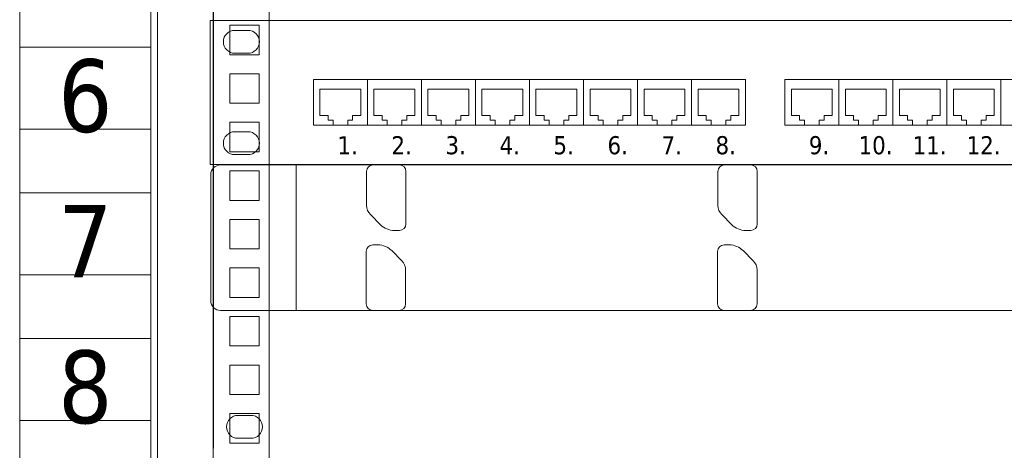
# Model space of a CAD drawing. Header units: millimetres. Extents: x 262469 to 275208, y -32539 to 9411.
# Tile 396 of 428: x 268023 to 268158, y -6681 to -6622. Entities that reach past the tile are written whole.
import ezdxf
from ezdxf.enums import TextEntityAlignment as Align

# ---------------------------------------------------------------- set-up
doc = ezdxf.new("R2010")
doc.units = ezdxf.units.MM
doc.header["$LTSCALE"] = 100
doc.layers.get('0').update_dxf_attribs({"color": 8})
doc.layers.add('$ IE_TELETECHNIKA', color=5, linetype='Continuous', lineweight=30)
doc.layers.add('MMC', color=8, linetype='Continuous', lineweight=5)
doc.styles.add('TAHOMA', font='tahoma.ttf', dxfattribs={"width": 0.85})

# ---------------------------------------------------------------- blocks, each defined once
blk = doc.blocks.new('5_8548')
at = {"color": 7, "linetype": 'Continuous', "lineweight": 0}
for p, q in [((1.5, 2), (2.3, 2)), ((2.3, 0.6), (1.5, 0.6))]:
    blk.add_line(p, q, dxfattribs=at)
for centre, start, end in [((1.5, 1.3), 90, 180), ((2.3, 1.3), 0, 90), ((1.5, 1.3), 180, 270), ((2.3, 1.3), 270, 0)]:
    blk.add_arc(centre, 0.7, start, end, dxfattribs=at)
blk = doc.blocks.new('5_8547')
blk.add_blockref('5_8548', (0, 0))
blk = doc.blocks.new('5_8550')
at = {"color": 7, "linetype": 'Continuous', "lineweight": 0}
for p, q in [((2.3, 8.2), (1.5, 8.2)), ((1.5, 6.8), (2.3, 6.8))]:
    blk.add_line(p, q, dxfattribs=at)
for centre, start, end in [((1.5, 7.5), 90, 180), ((2.3, 7.5), 0, 90), ((1.5, 7.5), 180, 270), ((2.3, 7.5), 270, 0)]:
    blk.add_arc(centre, 0.7, start, end, dxfattribs=at)
blk = doc.blocks.new('5_8549')
blk.add_blockref('5_8550', (0, 0))
blk = doc.blocks.new('5_8556')
at = {"color": 7, "linetype": 'Continuous', "lineweight": 0}
for p, q in [((0, 0), (0, 8.8)), ((0, 8.8), (96.6, 8.8)), ((96.6, 0), (0, 0))]:
    blk.add_line(p, q, dxfattribs=at)
blk = doc.blocks.new('5_8555')
blk.add_blockref('5_8556', (0, 0))
blk = doc.blocks.new('5_8604')
at = {"color": 7, "linetype": 'Continuous', "lineweight": 0}
for p, q in [((48.3, 2.6), (48.3, 5.2)), ((48.3, 5.2), (49.95, 5.2)), ((49.95, 5.2), (51.6, 5.2)), ((51.6, 5.2), (51.6, 2.4)), ((48.3, 2.4), (48.3, 2.6)), ((51.6, 2.4), (48.3, 2.4))]:
    blk.add_line(p, q, dxfattribs=at)
blk = doc.blocks.new('5_8603')
blk.add_blockref('5_8604', (0, 0))
blk = doc.blocks.new('5_8606')
at = {"color": 7, "linetype": 'Continuous', "lineweight": 0}
for p, q in [((45.4, 3), (45.4, 4.6)), ((45.4, 4.6), (47.9, 4.6)), ((47.9, 4.6), (47.9, 3)), ((45.9, 3), (45.4, 3)), ((45.9, 2.7), (45.9, 3)), ((46.2, 2.7), (45.9, 2.7)), ((46.2, 2.4), (46.2, 2.7)), ((47.4, 2.7), (47.1, 2.7)), ((47.1, 2.7), (47.1, 2.4)), ((47.9, 3), (47.4, 3)), ((47.4, 3), (47.4, 2.7)), ((47.1, 2.4), (46.2, 2.4))]:
    blk.add_line(p, q, dxfattribs=at)
blk = doc.blocks.new('5_8605')
blk.add_blockref('5_8606', (0, 0))
blk = doc.blocks.new('5_8608')
at = {"color": 7, "linetype": 'Continuous', "lineweight": 0}
for p, q in [((45, 2.6), (45, 5.2)), ((45, 5.2), (46.65, 5.2)), ((46.65, 5.2), (48.3, 5.2)), ((48.3, 5.2), (48.3, 2.4)), ((45, 2.4), (45, 2.6)), ((48.3, 2.4), (45, 2.4))]:
    blk.add_line(p, q, dxfattribs=at)
blk = doc.blocks.new('5_8607')
blk.add_blockref('5_8608', (0, 0))
blk = doc.blocks.new('5_8610')
at = {"color": 7, "linetype": 'Continuous', "lineweight": 0}
for p, q in [((42.1, 3), (42.1, 4.6)), ((42.1, 4.6), (44.6, 4.6)), ((44.6, 4.6), (44.6, 3)), ((42.6, 3), (42.1, 3)), ((42.6, 2.7), (42.6, 3)), ((42.9, 2.7), (42.6, 2.7)), ((42.9, 2.4), (42.9, 2.7)), ((44.1, 2.7), (43.8, 2.7)), ((43.8, 2.7), (43.8, 2.4)), ((44.6, 3), (44.1, 3)), ((44.1, 3), (44.1, 2.7)), ((43.8, 2.4), (42.9, 2.4))]:
    blk.add_line(p, q, dxfattribs=at)
blk = doc.blocks.new('5_8609')
blk.add_blockref('5_8610', (0, 0))
blk = doc.blocks.new('5_8612')
at = {"color": 7, "linetype": 'Continuous', "lineweight": 0}
for p, q in [((41.7, 2.6), (41.7, 5.2)), ((41.7, 5.2), (43.35, 5.2)), ((43.35, 5.2), (45, 5.2)), ((45, 5.2), (45, 2.4)), ((41.7, 2.4), (41.7, 2.6)), ((45, 2.4), (41.7, 2.4))]:
    blk.add_line(p, q, dxfattribs=at)
blk = doc.blocks.new('5_8611')
blk.add_blockref('5_8612', (0, 0))
blk = doc.blocks.new('5_8614')
at = {"color": 7, "linetype": 'Continuous', "lineweight": 0}
for p, q in [((38.8, 3), (38.8, 4.6)), ((38.8, 4.6), (41.3, 4.6)), ((41.3, 4.6), (41.3, 3)), ((39.3, 3), (38.8, 3)), ((39.3, 2.7), (39.3, 3)), ((39.6, 2.7), (39.3, 2.7)), ((39.6, 2.4), (39.6, 2.7)), ((40.8, 2.7), (40.5, 2.7)), ((40.5, 2.7), (40.5, 2.4)), ((41.3, 3), (40.8, 3)), ((40.8, 3), (40.8, 2.7)), ((40.5, 2.4), (39.6, 2.4))]:
    blk.add_line(p, q, dxfattribs=at)
blk = doc.blocks.new('5_8613')
blk.add_blockref('5_8614', (0, 0))
blk = doc.blocks.new('5_8616')
at = {"color": 7, "linetype": 'Continuous', "lineweight": 0}
for p, q in [((38.4, 2.6), (38.4, 5.2)), ((38.4, 5.2), (40.05, 5.2)), ((40.05, 5.2), (41.7, 5.2)), ((41.7, 5.2), (41.7, 2.4)), ((38.4, 2.4), (38.4, 2.6)), ((41.7, 2.4), (38.4, 2.4))]:
    blk.add_line(p, q, dxfattribs=at)
blk = doc.blocks.new('5_8615')
blk.add_blockref('5_8616', (0, 0))
blk = doc.blocks.new('5_8618')
at = {"color": 7, "linetype": 'Continuous', "lineweight": 0}
for p, q in [((35.5, 3), (35.5, 4.6)), ((35.5, 4.6), (38, 4.6)), ((38, 4.6), (38, 3)), ((36, 3), (35.5, 3)), ((36, 2.7), (36, 3)), ((36.3, 2.7), (36, 2.7)), ((36.3, 2.4), (36.3, 2.7)), ((37.5, 2.7), (37.2, 2.7)), ((37.2, 2.7), (37.2, 2.4)), ((38, 3), (37.5, 3)), ((37.5, 3), (37.5, 2.7)), ((37.2, 2.4), (36.3, 2.4))]:
    blk.add_line(p, q, dxfattribs=at)
blk = doc.blocks.new('5_8617')
blk.add_blockref('5_8618', (0, 0))
blk = doc.blocks.new('5_8620')
at = {"color": 7, "linetype": 'Continuous', "lineweight": 0}
for p, q in [((35.1, 2.6), (35.1, 5.2)), ((35.1, 5.2), (36.75, 5.2)), ((36.75, 5.2), (38.4, 5.2)), ((38.4, 5.2), (38.4, 2.4)), ((35.1, 2.4), (35.1, 2.6)), ((38.4, 2.4), (35.1, 2.4))]:
    blk.add_line(p, q, dxfattribs=at)
blk = doc.blocks.new('5_8619')
blk.add_blockref('5_8620', (0, 0))
blk = doc.blocks.new('5_8622')
at = {"color": 7, "linetype": 'Continuous', "lineweight": 0}
for p, q in [((9.2, 4.6), (6.7, 4.6)), ((6.7, 4.6), (6.7, 3)), ((9.2, 3), (9.2, 4.6)), ((6.7, 3), (7.2, 3)), ((7.2, 3), (7.2, 2.7)), ((7.2, 2.7), (7.5, 2.7)), ((7.5, 2.7), (7.5, 2.4)), ((8.4, 2.4), (8.4, 2.7)), ((8.4, 2.7), (8.7, 2.7)), ((8.7, 2.7), (8.7, 3)), ((8.7, 3), (9.2, 3)), ((7.5, 2.4), (8.4, 2.4))]:
    blk.add_line(p, q, dxfattribs=at)
blk = doc.blocks.new('5_8621')
blk.add_blockref('5_8622', (0, 0))
blk = doc.blocks.new('5_8624')
at = {"color": 7, "linetype": 'Continuous', "lineweight": 0}
for p, q in [((7.95, 5.2), (6.3, 5.2)), ((6.3, 5.2), (6.3, 2.4)), ((9.6, 5.2), (7.95, 5.2)), ((9.6, 2.6), (9.6, 5.2)), ((9.6, 2.4), (9.6, 2.6)), ((6.3, 2.4), (9.6, 2.4))]:
    blk.add_line(p, q, dxfattribs=at)
blk = doc.blocks.new('5_8623')
blk.add_blockref('5_8624', (0, 0))
blk = doc.blocks.new('5_8626')
at = {"color": 7, "linetype": 'Continuous', "lineweight": 0}
for p, q in [((12.5, 4.6), (10, 4.6)), ((10, 4.6), (10, 3)), ((12.5, 3), (12.5, 4.6)), ((10, 3), (10.5, 3)), ((10.5, 3), (10.5, 2.7)), ((10.5, 2.7), (10.8, 2.7)), ((10.8, 2.7), (10.8, 2.4)), ((11.7, 2.4), (11.7, 2.7)), ((11.7, 2.7), (12, 2.7)), ((12, 2.7), (12, 3)), ((12, 3), (12.5, 3)), ((10.8, 2.4), (11.7, 2.4))]:
    blk.add_line(p, q, dxfattribs=at)
blk = doc.blocks.new('5_8625')
blk.add_blockref('5_8626', (0, 0))
blk = doc.blocks.new('5_8628')
at = {"color": 7, "linetype": 'Continuous', "lineweight": 0}
for p, q in [((11.25, 5.2), (9.6, 5.2)), ((9.6, 5.2), (9.6, 2.4)), ((12.9, 5.2), (11.25, 5.2)), ((12.9, 2.6), (12.9, 5.2)), ((12.9, 2.4), (12.9, 2.6)), ((9.6, 2.4), (12.9, 2.4))]:
    blk.add_line(p, q, dxfattribs=at)
blk = doc.blocks.new('5_8627')
blk.add_blockref('5_8628', (0, 0))
blk = doc.blocks.new('5_8630')
at = {"color": 7, "linetype": 'Continuous', "lineweight": 0}
for p, q in [((15.8, 4.6), (13.3, 4.6)), ((13.3, 4.6), (13.3, 3)), ((15.8, 3), (15.8, 4.6)), ((13.3, 3), (13.8, 3)), ((13.8, 3), (13.8, 2.7)), ((13.8, 2.7), (14.1, 2.7)), ((14.1, 2.7), (14.1, 2.4)), ((15, 2.4), (15, 2.7)), ((15, 2.7), (15.3, 2.7)), ((15.3, 2.7), (15.3, 3)), ((15.3, 3), (15.8, 3)), ((14.1, 2.4), (15, 2.4))]:
    blk.add_line(p, q, dxfattribs=at)
blk = doc.blocks.new('5_8629')
blk.add_blockref('5_8630', (0, 0))
blk = doc.blocks.new('5_8632')
at = {"color": 7, "linetype": 'Continuous', "lineweight": 0}
for p, q in [((14.55, 5.2), (12.9, 5.2)), ((12.9, 5.2), (12.9, 2.4)), ((16.2, 5.2), (14.55, 5.2)), ((16.2, 2.6), (16.2, 5.2)), ((16.2, 2.4), (16.2, 2.6)), ((12.9, 2.4), (16.2, 2.4))]:
    blk.add_line(p, q, dxfattribs=at)
blk = doc.blocks.new('5_8631')
blk.add_blockref('5_8632', (0, 0))
blk = doc.blocks.new('5_8634')
at = {"color": 7, "linetype": 'Continuous', "lineweight": 0}
for p, q in [((19.1, 4.6), (16.6, 4.6)), ((16.6, 4.6), (16.6, 3)), ((19.1, 3), (19.1, 4.6)), ((16.6, 3), (17.1, 3)), ((17.1, 3), (17.1, 2.7)), ((17.1, 2.7), (17.4, 2.7)), ((17.4, 2.7), (17.4, 2.4)), ((18.3, 2.4), (18.3, 2.7)), ((18.3, 2.7), (18.6, 2.7)), ((18.6, 2.7), (18.6, 3)), ((18.6, 3), (19.1, 3)), ((17.4, 2.4), (18.3, 2.4))]:
    blk.add_line(p, q, dxfattribs=at)
blk = doc.blocks.new('5_8633')
blk.add_blockref('5_8634', (0, 0))
blk = doc.blocks.new('5_8636')
at = {"color": 7, "linetype": 'Continuous', "lineweight": 0}
for p, q in [((17.85, 5.2), (16.2, 5.2)), ((16.2, 5.2), (16.2, 2.4)), ((19.5, 5.2), (17.85, 5.2)), ((19.5, 2.6), (19.5, 5.2)), ((19.5, 2.4), (19.5, 2.6)), ((16.2, 2.4), (19.5, 2.4))]:
    blk.add_line(p, q, dxfattribs=at)
blk = doc.blocks.new('5_8635')
blk.add_blockref('5_8636', (0, 0))
blk = doc.blocks.new('5_8638')
at = {"color": 7, "linetype": 'Continuous', "lineweight": 0}
for p, q in [((22.4, 4.6), (19.9, 4.6)), ((19.9, 4.6), (19.9, 3)), ((22.4, 3), (22.4, 4.6)), ((19.9, 3), (20.4, 3)), ((20.4, 3), (20.4, 2.7)), ((20.4, 2.7), (20.7, 2.7)), ((20.7, 2.7), (20.7, 2.4)), ((21.6, 2.4), (21.6, 2.7)), ((21.6, 2.7), (21.9, 2.7)), ((21.9, 2.7), (21.9, 3)), ((21.9, 3), (22.4, 3)), ((20.7, 2.4), (21.6, 2.4))]:
    blk.add_line(p, q, dxfattribs=at)
blk = doc.blocks.new('5_8637')
blk.add_blockref('5_8638', (0, 0))
blk = doc.blocks.new('5_8640')
at = {"color": 7, "linetype": 'Continuous', "lineweight": 0}
for p, q in [((21.15, 5.2), (19.5, 5.2)), ((19.5, 5.2), (19.5, 2.4)), ((22.8, 5.2), (21.15, 5.2)), ((22.8, 2.6), (22.8, 5.2)), ((22.8, 2.4), (22.8, 2.6)), ((19.5, 2.4), (22.8, 2.4))]:
    blk.add_line(p, q, dxfattribs=at)
blk = doc.blocks.new('5_8639')
blk.add_blockref('5_8640', (0, 0))
blk = doc.blocks.new('5_8642')
at = {"color": 7, "linetype": 'Continuous', "lineweight": 0}
for p, q in [((25.7, 4.6), (23.2, 4.6)), ((23.2, 4.6), (23.2, 3)), ((25.7, 3), (25.7, 4.6)), ((23.2, 3), (23.7, 3)), ((23.7, 3), (23.7, 2.7)), ((23.7, 2.7), (24, 2.7)), ((24, 2.7), (24, 2.4)), ((24.9, 2.4), (24.9, 2.7)), ((24.9, 2.7), (25.2, 2.7)), ((25.2, 2.7), (25.2, 3)), ((25.2, 3), (25.7, 3)), ((24, 2.4), (24.9, 2.4))]:
    blk.add_line(p, q, dxfattribs=at)
blk = doc.blocks.new('5_8641')
blk.add_blockref('5_8642', (0, 0))
blk = doc.blocks.new('5_8644')
at = {"color": 7, "linetype": 'Continuous', "lineweight": 0}
for p, q in [((24.45, 5.2), (22.8, 5.2)), ((22.8, 5.2), (22.8, 2.4)), ((26.1, 5.2), (24.45, 5.2)), ((26.1, 2.6), (26.1, 5.2)), ((26.1, 2.4), (26.1, 2.6)), ((22.8, 2.4), (26.1, 2.4))]:
    blk.add_line(p, q, dxfattribs=at)
blk = doc.blocks.new('5_8643')
blk.add_blockref('5_8644', (0, 0))
blk = doc.blocks.new('5_8646')
at = {"color": 7, "linetype": 'Continuous', "lineweight": 0}
for p, q in [((29, 4.6), (26.5, 4.6)), ((26.5, 4.6), (26.5, 3)), ((29, 3), (29, 4.6)), ((26.5, 3), (27, 3)), ((27, 3), (27, 2.7)), ((27, 2.7), (27.3, 2.7)), ((27.3, 2.7), (27.3, 2.4)), ((28.2, 2.4), (28.2, 2.7)), ((28.2, 2.7), (28.5, 2.7)), ((28.5, 2.7), (28.5, 3)), ((28.5, 3), (29, 3)), ((27.3, 2.4), (28.2, 2.4))]:
    blk.add_line(p, q, dxfattribs=at)
blk = doc.blocks.new('5_8645')
blk.add_blockref('5_8646', (0, 0))
blk = doc.blocks.new('5_8648')
at = {"color": 7, "linetype": 'Continuous', "lineweight": 0}
for p, q in [((27.75, 5.2), (26.1, 5.2)), ((26.1, 5.2), (26.1, 2.4)), ((29.4, 5.2), (27.75, 5.2)), ((29.4, 2.6), (29.4, 5.2)), ((29.4, 2.4), (29.4, 2.6)), ((26.1, 2.4), (29.4, 2.4))]:
    blk.add_line(p, q, dxfattribs=at)
blk = doc.blocks.new('5_8647')
blk.add_blockref('5_8648', (0, 0))
blk = doc.blocks.new('5_8650')
at = {"color": 7, "linetype": 'Continuous', "lineweight": 0}
for p, q in [((32.3, 4.6), (29.8, 4.6)), ((29.8, 4.6), (29.8, 3)), ((32.3, 3), (32.3, 4.6)), ((29.8, 3), (30.3, 3)), ((30.3, 3), (30.3, 2.7)), ((30.3, 2.7), (30.6, 2.7)), ((30.6, 2.7), (30.6, 2.4)), ((31.5, 2.4), (31.5, 2.7)), ((31.5, 2.7), (31.8, 2.7)), ((31.8, 2.7), (31.8, 3)), ((31.8, 3), (32.3, 3)), ((30.6, 2.4), (31.5, 2.4))]:
    blk.add_line(p, q, dxfattribs=at)
blk = doc.blocks.new('5_8649')
blk.add_blockref('5_8650', (0, 0))
blk = doc.blocks.new('5_8652')
at = {"color": 7, "linetype": 'Continuous', "lineweight": 0}
for p, q in [((31.05, 5.2), (29.4, 5.2)), ((29.4, 5.2), (29.4, 2.4)), ((32.7, 5.2), (31.05, 5.2)), ((32.7, 2.6), (32.7, 5.2)), ((32.7, 2.4), (32.7, 2.6)), ((29.4, 2.4), (32.7, 2.4))]:
    blk.add_line(p, q, dxfattribs=at)
blk = doc.blocks.new('5_8651')
blk.add_blockref('5_8652', (0, 0))
blk = doc.blocks.new('5_8546')
for name in ['5_8555', '5_8549', '5_8623', '5_8627', '5_8631', '5_8635', '5_8639', '5_8643', '5_8647', '5_8651', '5_8619', '5_8615', '5_8611', '5_8607', '5_8603', '5_8621', '5_8625', '5_8629', '5_8633', '5_8637', '5_8641', '5_8645', '5_8649', '5_8617', '5_8613', '5_8609', '5_8605', '5_8547']:
    blk.add_blockref(name, (0, 0))
at = {"color": 7, "style": 'TAHOMA'}
for s, p in [('1.', (7.768, 1.729)), ('2.', (11.068, 1.729)), ('3.', (14.368, 1.733)), ('4.', (17.668, 1.728)), ('5.', (20.968, 1.732)), ('6.', (24.268, 1.733)), ('7.', (27.568, 1.728)), ('8.', (30.868, 1.733)), ('9.', (36.568, 1.733)), ('10.', (39.604, 1.733)), ('11.', (42.904, 1.729)), ('12.', (46.204, 1.729))]:
    blk.add_text(s, height=1.1074, dxfattribs=at).set_placement(p, align=Align.TOP_LEFT)
blk = doc.blocks.new('5_8722')
at = {"layer": 'MMC', "color": 7, "linetype": 'Continuous', "lineweight": 5}
for p, q in [((3.0921, 0.848), (3.0921, 0.6411)), ((3.2921, 0.888), (3.1321, 0.888)), ((3.3321, 0.528), (3.3321, 0.848)), ((3.1156, 0.5846), (3.177, 0.5231)), ((3.2618, 0.488), (3.2921, 0.488))]:
    blk.add_line(p, q, dxfattribs=at)
for centre, radius, start, end in [((3.1321, 0.848), 0.04, 90, 180), ((3.2921, 0.848), 0.04, 0, 90), ((3.1721, 0.6411), 0.08, 180, 225), ((3.2618, 0.608), 0.12, 225, 270), ((3.2921, 0.528), 0.04, 270, 0)]:
    blk.add_arc(centre, radius, start, end, dxfattribs=at)
blk = doc.blocks.new('5_8721')
blk.add_blockref('5_8722', (0, 0))
blk = doc.blocks.new('5_8724')
at = {"layer": 'MMC', "color": 7, "linetype": 'Continuous', "lineweight": 5}
for p, q in [((3.1605, 0.4), (3.1302, 0.4)), ((3.3068, 0.3034), (3.2454, 0.3649)), ((3.0902, 0.36), (3.0902, 0.04)), ((3.3302, 0.04), (3.3302, 0.2469)), ((3.1302, 0), (3.2902, 0))]:
    blk.add_line(p, q, dxfattribs=at)
for centre, radius, start, end in [((3.1302, 0.36), 0.04, 90, 180), ((3.1605, 0.28), 0.12, 45, 90), ((3.2502, 0.2469), 0.08, 0, 45), ((3.1302, 0.04), 0.04, 180, 270), ((3.2902, 0.04), 0.04, 270, 0)]:
    blk.add_arc(centre, radius, start, end, dxfattribs=at)
blk = doc.blocks.new('5_8723')
blk.add_blockref('5_8724', (0, 0))
blk = doc.blocks.new('5_8726')
at = {"layer": 'MMC', "color": 7, "linetype": 'Continuous', "lineweight": 5}
for p, q in [((1.0184, 0.4), (0.9881, 0.4)), ((1.1647, 0.3034), (1.1032, 0.3649)), ((0.9481, 0.36), (0.9481, 0.04)), ((1.1881, 0.04), (1.1881, 0.2469)), ((0.9881, 0), (1.1481, 0))]:
    blk.add_line(p, q, dxfattribs=at)
for centre, radius, start, end in [((0.9881, 0.36), 0.04, 90, 180), ((1.0184, 0.28), 0.12, 45, 90), ((1.1081, 0.2469), 0.08, 0, 45), ((0.9881, 0.04), 0.04, 180, 270), ((1.1481, 0.04), 0.04, 270, 0)]:
    blk.add_arc(centre, radius, start, end, dxfattribs=at)
blk = doc.blocks.new('5_8725')
blk.add_blockref('5_8726', (0, 0))
blk = doc.blocks.new('5_8728')
at = {"layer": 'MMC', "color": 7, "linetype": 'Continuous', "lineweight": 5}
for p, q in [((0.95, 0.848), (0.95, 0.6411)), ((1.15, 0.888), (0.99, 0.888)), ((1.19, 0.528), (1.19, 0.848)), ((0.9734, 0.5846), (1.0349, 0.5231)), ((1.1197, 0.488), (1.15, 0.488))]:
    blk.add_line(p, q, dxfattribs=at)
for centre, radius, start, end in [((0.99, 0.848), 0.04, 90, 180), ((1.15, 0.848), 0.04, 0, 90), ((1.03, 0.6411), 0.08, 180, 225), ((1.1197, 0.608), 0.12, 225, 270), ((1.15, 0.528), 0.04, 270, 0)]:
    blk.add_arc(centre, radius, start, end, dxfattribs=at)
blk = doc.blocks.new('5_8727')
blk.add_blockref('5_8728', (0, 0))
blk = doc.blocks.new('5_8730')
at = {"layer": 'MMC', "color": 7, "linetype": 'Continuous', "lineweight": 5}
for p, q in [((9.12, 0.888), (0.52, 0.888)), ((0.52, 0.888), (0.52, 0)), ((0.52, 0), (9.12, 0))]:
    blk.add_line(p, q, dxfattribs=at)
blk = doc.blocks.new('5_8729')
blk.add_blockref('5_8730', (0, 0))
blk = doc.blocks.new('5_8734')
at = {"layer": 'MMC', "color": 7, "linetype": 'Continuous', "lineweight": 5}
for p, q in [((0.52, 0.888), (0.06, 0.888)), ((0.52, 0), (0.52, 0.888)), ((0, 0.828), (0, 0.06)), ((0.06, 0), (0.52, 0))]:
    blk.add_line(p, q, dxfattribs=at)
for centre, start, end in [((0.06, 0.828), 90, 180), ((0.06, 0.06), 180, 270)]:
    blk.add_arc(centre, 0.06, start, end, dxfattribs=at)
blk = doc.blocks.new('5_8733')
blk.add_blockref('5_8734', (0, 0))
blk = doc.blocks.new('5_8712')
for name in ['5_8733', '5_8729', '5_8727', '5_8721', '5_8725', '5_8723']:
    blk.add_blockref(name, (0, 0))
blk = doc.blocks.new('5_8742')
at = {"layer": 'MMC', "color": 7, "linetype": 'Continuous', "lineweight": 5}
for p, q in [((910.429, -293.921), (900.476, -293.921)), ((900.476, -293.921), (900.476, -300.142)), ((910.429, -300.142), (910.429, -293.921)), ((900.476, -300.142), (910.429, -300.142))]:
    blk.add_line(p, q, dxfattribs=at)
blk = doc.blocks.new('5_27287')
blk.add_blockref('5_8742', (0, 0))
blk = doc.blocks.new('5_8746')
at = {"layer": 'MMC', "color": 7, "linetype": 'Continuous', "lineweight": 5}
for p, q in [((910.429, -282.873), (900.476, -282.873)), ((900.476, -282.873), (900.476, -289.094)), ((910.429, -289.094), (910.429, -282.873)), ((900.476, -289.094), (910.429, -289.094))]:
    blk.add_line(p, q, dxfattribs=at)
blk = doc.blocks.new('5_27289')
blk.add_blockref('5_8746', (0, 0))
blk = doc.blocks.new('5_8758')
at = {"layer": 'MMC', "color": 7, "linetype": 'Continuous', "lineweight": 5}
for p, q in [((910.429, -304.969), (900.476, -304.969)), ((900.476, -304.969), (900.476, -311.19)), ((910.429, -311.19), (910.429, -304.969)), ((900.476, -311.19), (910.429, -311.19))]:
    blk.add_line(p, q, dxfattribs=at)
blk = doc.blocks.new('5_27295')
blk.add_blockref('5_8758', (0, 0))
blk = doc.blocks.new('5_8808')
at = {"layer": 'MMC', "color": 7, "linetype": 'Continuous', "lineweight": 5}
for p, q in [((918.641, -310.657), (916.401, -310.657)), ((916.401, -310.657), (916.401, -312.897)), ((918.641, -312.897), (918.641, -310.657)), ((916.401, -312.897), (918.641, -312.897))]:
    blk.add_line(p, q, dxfattribs=at)
blk = doc.blocks.new('5_27320')
blk.add_blockref('5_8808', (0, 0))
blk = doc.blocks.new('5_8810')
at = {"layer": 'MMC', "color": 7, "linetype": 'Continuous', "lineweight": 5}
for p, q in [((918.641, -306.975), (916.401, -306.975)), ((916.401, -306.975), (916.401, -309.214)), ((918.641, -309.214), (918.641, -306.975)), ((916.401, -309.214), (918.641, -309.214))]:
    blk.add_line(p, q, dxfattribs=at)
blk = doc.blocks.new('5_27321')
blk.add_blockref('5_8810', (0, 0))
blk = doc.blocks.new('5_8812')
at = {"layer": 'MMC', "color": 7, "linetype": 'Continuous', "lineweight": 5}
for p, q in [((918.641, -303.292), (916.401, -303.292)), ((916.401, -303.292), (916.401, -305.531)), ((918.641, -305.531), (918.641, -303.292)), ((916.401, -305.531), (918.641, -305.531))]:
    blk.add_line(p, q, dxfattribs=at)
blk = doc.blocks.new('5_27322')
blk.add_blockref('5_8812', (0, 0))
blk = doc.blocks.new('5_8820')
at = {"layer": 'MMC', "color": 7, "linetype": 'Continuous', "lineweight": 5}
for p, q in [((918.641, -299.609), (916.401, -299.609)), ((916.401, -299.609), (916.401, -301.849)), ((918.641, -301.849), (918.641, -299.609)), ((916.401, -301.849), (918.641, -301.849))]:
    blk.add_line(p, q, dxfattribs=at)
blk = doc.blocks.new('5_27326')
blk.add_blockref('5_8820', (0, 0))
blk = doc.blocks.new('5_8822')
at = {"layer": 'MMC', "color": 7, "linetype": 'Continuous', "lineweight": 5}
for p, q in [((918.641, -295.926), (916.401, -295.926)), ((916.401, -295.926), (916.401, -298.166)), ((918.641, -298.166), (918.641, -295.926)), ((916.401, -298.166), (918.641, -298.166))]:
    blk.add_line(p, q, dxfattribs=at)
blk = doc.blocks.new('5_27327')
blk.add_blockref('5_8822', (0, 0))
blk = doc.blocks.new('5_8824')
at = {"layer": 'MMC', "color": 7, "linetype": 'Continuous', "lineweight": 5}
for p, q in [((918.641, -292.244), (916.401, -292.244)), ((916.401, -292.244), (916.401, -294.483)), ((918.641, -294.483), (918.641, -292.244)), ((916.401, -294.483), (918.641, -294.483))]:
    blk.add_line(p, q, dxfattribs=at)
blk = doc.blocks.new('5_27328')
blk.add_blockref('5_8824', (0, 0))
blk = doc.blocks.new('5_8832')
at = {"layer": 'MMC', "color": 7, "linetype": 'Continuous', "lineweight": 5}
for p, q in [((918.641, -288.561), (916.401, -288.561)), ((916.401, -288.561), (916.401, -290.801)), ((918.641, -290.801), (918.641, -288.561)), ((916.401, -290.801), (918.641, -290.801))]:
    blk.add_line(p, q, dxfattribs=at)
blk = doc.blocks.new('5_27332')
blk.add_blockref('5_8832', (0, 0))
blk = doc.blocks.new('5_8834')
at = {"layer": 'MMC', "color": 7, "linetype": 'Continuous', "lineweight": 5}
for p, q in [((918.641, -284.878), (916.401, -284.878)), ((916.401, -284.878), (916.401, -287.118)), ((918.641, -287.118), (918.641, -284.878)), ((916.401, -287.118), (918.641, -287.118))]:
    blk.add_line(p, q, dxfattribs=at)
blk = doc.blocks.new('5_27333')
blk.add_blockref('5_8834', (0, 0))
blk = doc.blocks.new('5_8836')
at = {"layer": 'MMC', "color": 7, "linetype": 'Continuous', "lineweight": 5}
for p, q in [((918.641, -281.196), (916.401, -281.196)), ((916.401, -281.196), (916.401, -283.435)), ((918.641, -283.435), (918.641, -281.196)), ((916.401, -283.435), (918.641, -283.435))]:
    blk.add_line(p, q, dxfattribs=at)
blk = doc.blocks.new('5_27334')
blk.add_blockref('5_8836', (0, 0))
blk = doc.blocks.new('5_8956')
at = {"layer": 'MMC', "color": 7, "linetype": 'Continuous', "lineweight": 5}
for p, q in [((918.641, -288.561), (916.401, -288.561)), ((916.401, -288.561), (916.401, -290.801)), ((918.641, -290.801), (918.641, -288.561)), ((916.401, -290.801), (918.641, -290.801))]:
    blk.add_line(p, q, dxfattribs=at)
blk = doc.blocks.new('5_27394')
blk.add_blockref('5_8956', (0, 0))
blk = doc.blocks.new('5_8958')
at = {"layer": 'MMC', "color": 7, "linetype": 'Continuous', "lineweight": 5}
for p, q in [((918.641, -284.878), (916.401, -284.878)), ((916.401, -284.878), (916.401, -287.118)), ((918.641, -287.118), (918.641, -284.878)), ((916.401, -287.118), (918.641, -287.118))]:
    blk.add_line(p, q, dxfattribs=at)
blk = doc.blocks.new('5_27395')
blk.add_blockref('5_8958', (0, 0))
blk = doc.blocks.new('5_8960')
at = {"layer": 'MMC', "color": 7, "linetype": 'Continuous', "lineweight": 5}
for p, q in [((918.641, -281.196), (916.401, -281.196)), ((916.401, -281.196), (916.401, -283.435)), ((918.641, -283.435), (918.641, -281.196)), ((916.401, -283.435), (918.641, -283.435))]:
    blk.add_line(p, q, dxfattribs=at)
blk = doc.blocks.new('5_27396')
blk.add_blockref('5_8960', (0, 0))
blk = doc.blocks.new('5_8984')
at = {"layer": 'MMC', "color": 7, "linetype": 'Continuous', "lineweight": 5}
for p, q in [((918.641, -310.657), (916.401, -310.657)), ((916.401, -310.657), (916.401, -312.897)), ((918.641, -312.897), (918.641, -310.657)), ((916.401, -312.897), (918.641, -312.897))]:
    blk.add_line(p, q, dxfattribs=at)
blk = doc.blocks.new('5_27408')
blk.add_blockref('5_8984', (0, 0))
blk = doc.blocks.new('5_8986')
at = {"layer": 'MMC', "color": 7, "linetype": 'Continuous', "lineweight": 5}
for p, q in [((918.641, -306.975), (916.401, -306.975)), ((916.401, -306.975), (916.401, -309.214)), ((918.641, -309.214), (918.641, -306.975)), ((916.401, -309.214), (918.641, -309.214))]:
    blk.add_line(p, q, dxfattribs=at)
blk = doc.blocks.new('5_27409')
blk.add_blockref('5_8986', (0, 0))
blk = doc.blocks.new('5_8988')
at = {"layer": 'MMC', "color": 7, "linetype": 'Continuous', "lineweight": 5}
for p, q in [((918.641, -303.292), (916.401, -303.292)), ((916.401, -303.292), (916.401, -305.531)), ((918.641, -305.531), (918.641, -303.292)), ((916.401, -305.531), (918.641, -305.531))]:
    blk.add_line(p, q, dxfattribs=at)
blk = doc.blocks.new('5_27410')
blk.add_blockref('5_8988', (0, 0))
blk = doc.blocks.new('5_8996')
at = {"layer": 'MMC', "color": 7, "linetype": 'Continuous', "lineweight": 5}
for p, q in [((918.641, -299.609), (916.401, -299.609)), ((916.401, -299.609), (916.401, -301.849)), ((918.641, -301.849), (918.641, -299.609)), ((916.401, -301.849), (918.641, -301.849))]:
    blk.add_line(p, q, dxfattribs=at)
blk = doc.blocks.new('5_27414')
blk.add_blockref('5_8996', (0, 0))
blk = doc.blocks.new('5_8998')
at = {"layer": 'MMC', "color": 7, "linetype": 'Continuous', "lineweight": 5}
for p, q in [((918.641, -295.926), (916.401, -295.926)), ((916.401, -295.926), (916.401, -298.166)), ((918.641, -298.166), (918.641, -295.926)), ((916.401, -298.166), (918.641, -298.166))]:
    blk.add_line(p, q, dxfattribs=at)
blk = doc.blocks.new('5_27415')
blk.add_blockref('5_8998', (0, 0))
blk = doc.blocks.new('5_9000')
at = {"layer": 'MMC', "color": 7, "linetype": 'Continuous', "lineweight": 5}
for p, q in [((918.641, -292.244), (916.401, -292.244)), ((916.401, -292.244), (916.401, -294.483)), ((918.641, -294.483), (918.641, -292.244)), ((916.401, -294.483), (918.641, -294.483))]:
    blk.add_line(p, q, dxfattribs=at)
blk = doc.blocks.new('5_27416')
blk.add_blockref('5_9000', (0, 0))
blk = doc.blocks.new('5_9008')
at = {"layer": 'MMC', "color": 7, "linetype": 'Continuous', "lineweight": 5}
for p, q in [((918.641, -288.561), (916.401, -288.561)), ((916.401, -288.561), (916.401, -290.801)), ((918.641, -290.801), (918.641, -288.561)), ((916.401, -290.801), (918.641, -290.801))]:
    blk.add_line(p, q, dxfattribs=at)
blk = doc.blocks.new('5_27420')
blk.add_blockref('5_9008', (0, 0))
blk = doc.blocks.new('5_9036')
at = {"layer": 'MMC', "color": 7, "linetype": 'Continuous', "lineweight": 5}
for p, q in [((918.641, -310.657), (916.401, -310.657)), ((916.401, -310.657), (916.401, -312.897)), ((918.641, -312.897), (918.641, -310.657)), ((916.401, -312.897), (918.641, -312.897))]:
    blk.add_line(p, q, dxfattribs=at)
blk = doc.blocks.new('5_27434')
blk.add_blockref('5_9036', (0, 0))
blk = doc.blocks.new('5_9591')
at = {"color": 7, "linetype": 'Continuous', "lineweight": 0}
for p, q in [((917.02, -310.796), (918.013, -310.796)), ((918.013, -312.535), (917.02, -312.535))]:
    blk.add_line(p, q, dxfattribs=at)
for centre, start, end in [((917.02, -311.665), 90, 180), ((918.013, -311.665), 0, 90), ((917.02, -311.665), 180, 270), ((918.013, -311.665), 270, 0)]:
    blk.add_arc(centre, 0.869, start, end, dxfattribs=at)
blk = doc.blocks.new('5_27623')
blk.add_blockref('5_9591', (0, 0))

msp = doc.modelspace()

# ---------------------------------------------------------------- linework, layer by layer
at = {"layer": '$ IE_TELETECHNIKA', "color": 7, "linetype": 'Continuous', "lineweight": 5}
for p, q in [((268022.58, -6494.91), (268022.59, -6871.44)), ((268041.57, -6520.91), (268041.57, -6852.31)), ((268049.25, -6843.21), (268049.2, -6520.93)), ((268056.94, -6520.91), (268056.91, -6843.21)), ((268040.66, -6854.07), (268040.66, -6525.27)), ((268049.25, -6641.34), (268049.25, -6621.27)), ((268049.25, -6641.34), (268049.25, -6621.27)), ((268049.25, -6661.41), (268049.25, -6641.34)), ((268049.25, -6661.41), (268049.25, -6641.34)), ((268049.25, -6681.48), (268049.25, -6661.41)), ((268049.25, -6681.48), (268049.25, -6661.41))]:
    msp.add_line(p, q, dxfattribs=at)
at = {"layer": '$ IE_TELETECHNIKA', "color": 7, "linetype": 'Continuous', "lineweight": 0}
msp.add_line((268049.26, -6680.87), (268049.26, -6580.86), dxfattribs=at)

# ---------------------------------------------------------------- block references
at = {"layer": '$ IE_TELETECHNIKA'}
for name, p, xscale, yscale, zscale in [('5_8546', (268048.83, -6641.78), 2.254601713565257, 2.254601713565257, 2.254601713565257), ('5_27334', (266386.67, -6111.73), 1.816721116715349, 1.816721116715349, 1.816721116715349), ('5_27396', (266386.67, -6111.73), 1.816721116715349, 1.816721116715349, 1.816721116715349), ('5_27289', (266386.67, -6111.73), 1.816721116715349, 1.816721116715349, 1.816721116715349), ('5_27333', (266386.67, -6111.73), 1.816721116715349, 1.816721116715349, 1.816721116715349), ('5_27395', (266386.67, -6111.73), 1.816721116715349, 1.816721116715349, 1.816721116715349), ('5_27332', (266386.67, -6111.73), 1.816721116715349, 1.816721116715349, 1.816721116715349), ('5_27394', (266386.67, -6111.73), 1.816721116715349, 1.816721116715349, 1.816721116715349), ('5_27420', (266386.67, -6111.73), 1.816721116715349, 1.816721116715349, 1.816721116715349), ('5_8712', (268048.9, -6661.9), 22.59279310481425, 22.59279310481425, 22.59279310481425), ('5_27328', (266386.67, -6111.73), 1.816721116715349, 1.816721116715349, 1.816721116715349), ('5_27416', (266386.67, -6111.73), 1.816721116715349, 1.816721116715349, 1.816721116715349), ('5_27287', (266386.67, -6111.73), 1.816721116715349, 1.816721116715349, 1.816721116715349), ('5_27327', (266386.67, -6111.73), 1.816721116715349, 1.816721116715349, 1.816721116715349), ('5_27415', (266386.67, -6111.73), 1.816721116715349, 1.816721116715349, 1.816721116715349), ('5_27326', (266386.67, -6111.73), 1.816721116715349, 1.816721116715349, 1.816721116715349), ('5_27414', (266386.67, -6111.73), 1.816721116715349, 1.816721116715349, 1.816721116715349), ('5_27322', (266386.67, -6111.73), 1.816721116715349, 1.816721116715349, 1.816721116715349), ('5_27410', (266386.67, -6111.73), 1.816721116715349, 1.816721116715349, 1.816721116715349), ('5_27295', (266386.67, -6111.73), 1.816721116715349, 1.816721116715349, 1.816721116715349), ('5_27321', (266386.67, -6111.73), 1.816721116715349, 1.816721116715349, 1.816721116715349), ('5_27409', (266386.67, -6111.73), 1.816721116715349, 1.816721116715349, 1.816721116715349), ('5_27623', (266386.67, -6111.73), 1.816721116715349, 1.816721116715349, 1.816721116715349), ('5_27320', (266386.67, -6111.73), 1.816721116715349, 1.816721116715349, 1.816721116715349), ('5_27408', (266386.67, -6111.73), 1.816721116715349, 1.816721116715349, 1.816721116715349), ('5_27434', (266386.67, -6111.73), 1.816721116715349, 1.816721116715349, 1.816721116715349)]:
    msp.add_blockref(name, p, dxfattribs=dict(at, xscale=xscale, yscale=yscale, zscale=zscale))

# ---------------------------------------------------------------- texts
at = {"layer": '$ IE_TELETECHNIKA', "color": 7, "style": 'TAHOMA'}
for s, p in [('6', (268031.62, -6632.28)), ('7', (268031.62, -6652.35)), ('8', (268031.62, -6672.42))]:
    msp.add_text(s, height=10.01, dxfattribs=at).set_placement(p, align=Align.MIDDLE_CENTER)

doc.saveas('drawing.dxf')
